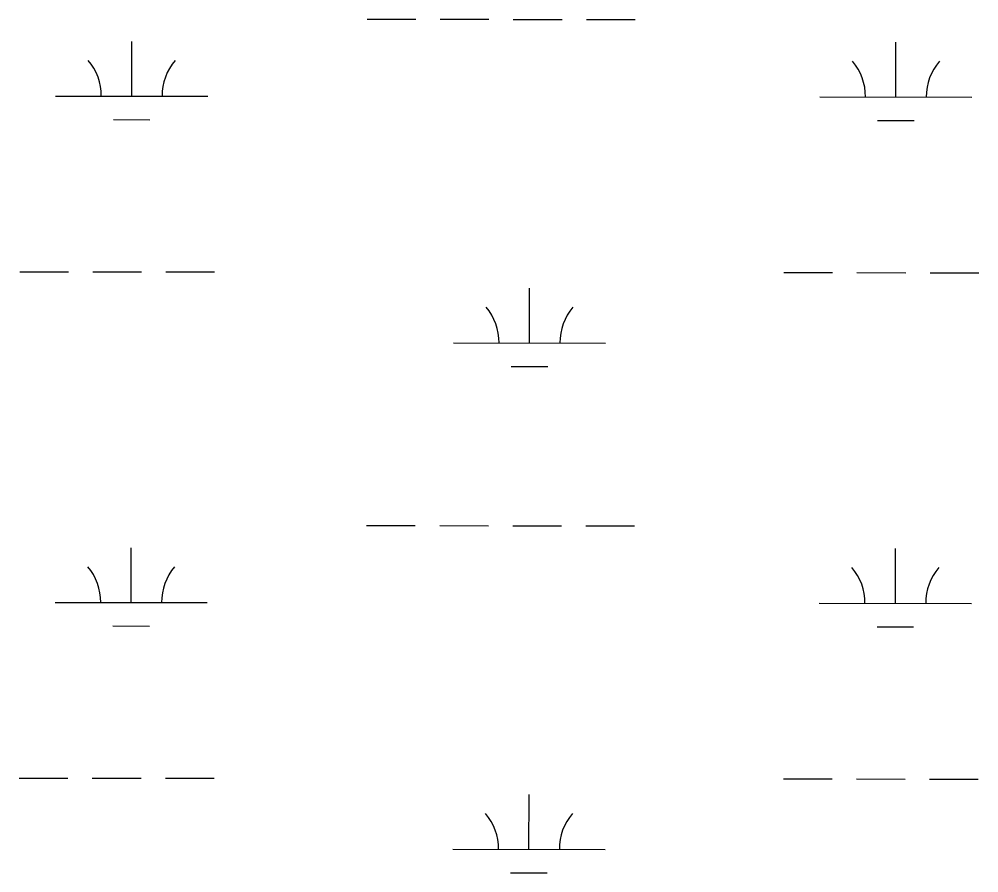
# Model space of a CAD drawing. Extents: x 3148686 to 3186545, y 916144 to 941516.
# Drawn here: x 3167567 to 3168198, y 924228 to 924789 of the extents above; entities that cross this region are included whole.
import ezdxf

# ---------------------------------------------------------------- set-up
doc = ezdxf.new("R2010")
doc.units = 0
doc.layers.add('V-WETL-SWMP', color=7, linetype='Continuous')

msp = doc.modelspace()

# ---------------------------------------------------------------- linework, layer by layer
at = {"layer": 'V-WETL-SWMP'}
for p, q in [((3167795.86, 924789.07), (3167827.86, 924789.04)), ((3167843.86, 924789.02), (3167875.86, 924788.99)), ((3167891.86, 924788.97), (3167923.86, 924788.94)), ((3167939.86, 924788.92), (3167971.86, 924788.88)), ((3167641.21, 924738.49), (3167641.25, 924774.49)), ((3168143.12, 924737.96), (3168143.16, 924773.96)), ((3167591.21, 924738.54), (3167691.21, 924738.44)), ((3168093.12, 924738.02), (3168193.12, 924737.91)), ((3167629.2, 924723.07), (3167653.2, 924723.05)), ((3168131.11, 924722.54), (3168155.11, 924722.52)), ((3167567.69, 924623.14), (3167599.69, 924623.1)), ((3167615.69, 924623.09), (3167647.69, 924623.05)), ((3167663.69, 924623.04), (3167695.69, 924623)), ((3168069.59, 924622.61), (3168101.59, 924622.57)), ((3168117.59, 924622.56), (3168149.59, 924622.52)), ((3168165.59, 924622.51), (3168197.59, 924622.47)), ((3167902.48, 924576.35), (3167902.52, 924612.35)), ((3167852.48, 924576.41), (3167952.48, 924576.3)), ((3167890.46, 924560.94), (3167914.46, 924560.91)), ((3167795.51, 924456.4), (3167827.51, 924456.36)), ((3167843.51, 924456.35), (3167875.51, 924456.31)), ((3167891.51, 924456.29), (3167923.51, 924456.26)), ((3167939.51, 924456.24), (3167971.51, 924456.21)), ((3167640.86, 924405.82), (3167640.9, 924441.82)), ((3168142.77, 924405.29), (3168142.81, 924441.29)), ((3167590.86, 924405.87), (3167690.86, 924405.76)), ((3168092.77, 924405.34), (3168192.77, 924405.24)), ((3167628.85, 924390.4), (3167652.85, 924390.37)), ((3168130.76, 924389.87), (3168154.76, 924389.84)), ((3167567.34, 924290.46), (3167599.34, 924290.43)), ((3167615.34, 924290.41), (3167647.34, 924290.38)), ((3167663.34, 924290.36), (3167695.34, 924290.33)), ((3168069.24, 924289.93), (3168101.24, 924289.9)), ((3168117.24, 924289.88), (3168149.24, 924289.85)), ((3168165.24, 924289.83), (3168197.24, 924289.8)), ((3167902.13, 924243.68), (3167902.17, 924279.68)), ((3167852.13, 924243.73), (3167952.13, 924243.63)), ((3167890.11, 924228.26), (3167914.11, 924228.24))]:
    msp.add_line(p, q, dxfattribs=at)
for centre, start, end in [((3167585.97, 924739.02), 359.16781, 40.71147), ((3167696.46, 924738.91), 139.1678, 180.71146), ((3168087.88, 924738.5), 359.16781, 40.71147), ((3168198.37, 924738.38), 139.1678, 180.71146), ((3167847.24, 924576.89), 359.16781, 40.71147), ((3167957.72, 924576.77), 139.1678, 180.71146), ((3167585.62, 924406.35), 359.16781, 40.71147), ((3167696.11, 924406.23), 139.1678, 180.71146), ((3168087.53, 924405.82), 359.16781, 40.71147), ((3168198.02, 924405.7), 139.1678, 180.71146), ((3167846.89, 924244.21), 359.16781, 40.71147), ((3167957.37, 924244.1), 139.1678, 180.71146)]:
    msp.add_arc(centre, 35.25, start, end, dxfattribs=at)

doc.saveas('drawing.dxf')
